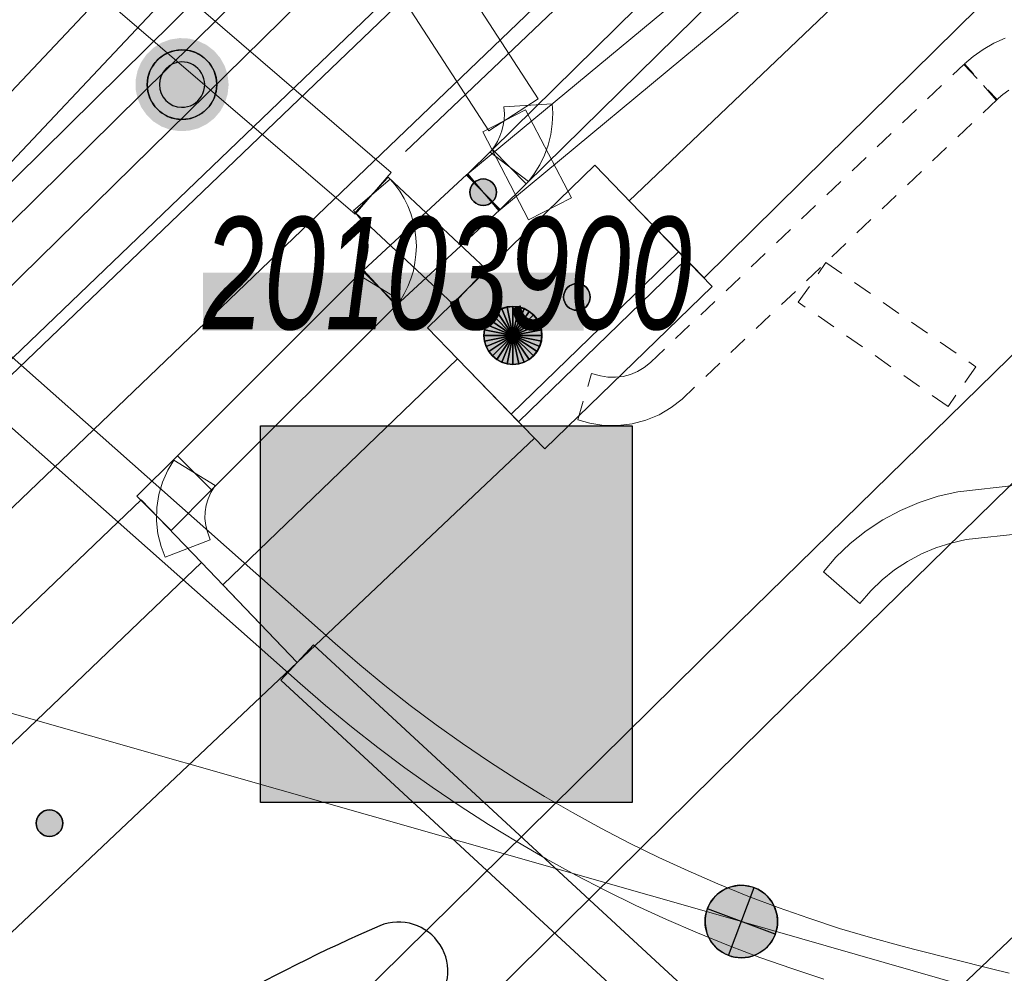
# Model space of a CAD drawing. Header units: metres. Extents: x 2695560 to 2696939, y 1260491 to 1262050.
# Tile 482 of 656: x 2695838 to 2695848, y 1261129 to 1261139. Entities that reach past the tile are written whole.
import ezdxf

# ---------------------------------------------------------------- set-up
doc = ezdxf.new("R2010")
doc.units = ezdxf.units.M
doc.linetypes.add('AUSGEZOGEN', pattern=[0])
doc.linetypes.add('VERDECKT2_S2', pattern=[0.36, 0.2, -0.16])
for name, color, linetype in [('XR$1$AV_Lagefixpunkt-Nr.', 7, 'AUSGEZOGEN'), ('XR$1$AV_Lagefixpunkte', 7, 'AUSGEZOGEN'), ('XR$1$AV_Linien (BB)', 7, 'AUSGEZOGEN'), ('XR$1$EW_LK_Bauwerk_FL_Linie_Punkt', 1, 'AUSGEZOGEN'), ('XR$1$EW_LK_Knoten', 1, 'AUSGEZOGEN'), ('XR$1$PFAV', 255, 'AUSGEZOGEN'), ('XR$1$PFEW', 255, 'AUSGEZOGEN'), ('XR$1$RAEW', 8, 'AUSGEZOGEN')]:
    doc.layers.add(name, color=color, linetype=linetype)
for name, color, linetype, lineweight in [('XR$2$ABW-LinieFlaeche-R-genau', 4, 'AUSGEZOGEN', 18), ('XR$2$ELE-Flaeche-oberirdisch', 1, 'AUSGEZOGEN', 18), ('XR$2$ELE-Linie-oberirdisch', 1, 'AUSGEZOGEN', 18), ('XR$2$ELE-LinieAnker_Strebe', 1, 'AUSGEZOGEN', 18), ('XR$2$ELE-LinieFlaeche-genau', 1, 'AUSGEZOGEN', 18), ('XR$2$ELE-LinieFlaeche-ungenau', 1, 'VERDECKT2_S2', 18), ('XR$2$ELE-Punkt', 1, 'AUSGEZOGEN', 18), ('XR$2$GAS-Linie-genau', 12, 'AUSGEZOGEN', 18), ('XR$2$GAS-LinieFlaeche-genau', 12, 'AUSGEZOGEN', 18), ('XR$2$KOM-LinieFlaeche-U-genau', 91, 'AUSGEZOGEN', 18), ('XR$2$WAS-Linie-genau', 5, 'AUSGEZOGEN', 18)]:
    doc.layers.add(name, color=color, linetype=linetype, lineweight=lineweight)
doc.styles.add('ARIAL', font='arial.ttf')

# ---------------------------------------------------------------- blocks, each defined once
blk = doc.blocks.new('COMPLEXOBJECT_89')
at = {"layer": 'XR$1$AV_Linien (BB)', "color": 7, "linetype": 'AUSGEZOGEN', "transparency": 33554687}
blk.add_lwpolyline([(5837.141, 11127.639), (5838.362, 11126.36), (5840.968, 11128.696)], dxfattribs=at)
for centre, radius, start, end in [((5840.625, 11129.074), 0.51, 312.2154, 112.5084), ((5846.763, 11114.825), 16.024, 113.2807, 126.9046)]:
    blk.add_arc(centre, radius, start, end, dxfattribs=at)
blk = doc.blocks.new('COMPLEXOBJECT_626')
at = {"layer": 'XR$1$AV_Linien (BB)', "color": 7, "linetype": 'AUSGEZOGEN', "transparency": 33554687}
blk.add_lwpolyline([(5793.988, 11094.394), (5814.317, 11114.008), (5839.814, 11138.478)], dxfattribs=at)
blk = doc.blocks.new('BWAV1')
at = {"layer": 'XR$1$PFAV', "transparency": 33554687}
blk.add_hatch(color=7, dxfattribs=at).paths.add_polyline_path([(0.67, 0), (0.656, 0.135), (0.616, 0.264), (0.55, 0.383), (0.462, 0.486), (0.354, 0.569), (0.233, 0.628), (0.101, 0.662), (-0.034, 0.669), (-0.168, 0.649), (-0.295, 0.602), (-0.41, 0.53), (-0.508, 0.436), (-0.586, 0.325), (-0.639, 0.201), (-0.667, 0.068), (-0.667, -0.068), (-0.639, -0.201), (-0.586, -0.325), (-0.508, -0.436), (-0.41, -0.53), (-0.295, -0.602), (-0.168, -0.649), (-0.034, -0.669), (0.101, -0.662), (0.233, -0.628), (0.354, -0.569), (0.462, -0.486), (0.55, -0.383), (0.616, -0.264), (0.656, -0.135)])
at = {"color": 7, "transparency": 33554687}
for radius, start, end in [(0.5, 91.1948, 268.8052), (0.5, 268.8052, 91.1948), (0.326, 91.1948, 268.8052), (0.326, 268.8052, 91.1948)]:
    blk.add_arc((0, 0), radius, start, end, dxfattribs=at)
at = {"layer": 'XR$1$PFAV', "transparency": 33554687}
blk.add_circle((0, 0), 0.5, dxfattribs=at)
blk = doc.blocks.new('BEW15')
at = {"layer": 'XR$1$PFEW', "transparency": 33554687}
h = blk.add_hatch(color=7, dxfattribs=at)
h.paths.add_polyline_path([(-0.5, 0), (-0.497, -0.05), (-0.489, -0.1), (-0.477, -0.15), (-0.459, -0.197), (-0.437, -0.242), (-0.41, -0.285), (-0.379, -0.326), (-0.344, -0.362), (-0.306, -0.395), (-0.264, -0.424), (-0.22, -0.449), (-0.173, -0.469), (-0.125, -0.484), (-0.075, -0.494), (-0.025, -0.499), (0.026, -0.499), (0.076, -0.494), (0.126, -0.484), (0.174, -0.469), (0.22, -0.449), (0.265, -0.424), (0.306, -0.395), (0.345, -0.362), (0.38, -0.326), (0.411, -0.285), (0.437, -0.242), (0.46, -0.197), (0.477, -0.15), (0.49, -0.1), (0.498, -0.05), (0.5, 0), (0.498, 0.051), (0.49, 0.101), (0.477, 0.15), (0.46, 0.197), (0.437, 0.243), (0.411, 0.286), (0.38, 0.326), (0.345, 0.363), (0.306, 0.396), (0.265, 0.424), (0.22, 0.449), (0.174, 0.469), (0.126, 0.484), (0.076, 0.494), (0.026, 0.5), (-0.025, 0.5), (-0.075, 0.494), (-0.125, 0.484), (-0.173, 0.469), (-0.22, 0.449), (-0.264, 0.424), (-0.306, 0.396), (-0.344, 0.363), (-0.379, 0.326), (-0.41, 0.286), (-0.437, 0.243), (-0.459, 0.197), (-0.477, 0.15), (-0.489, 0.101), (-0.497, 0.051)])
h.paths.add_polyline_path([(0.01, 0.001), (0.01, 0), (0.01, -0.001), (0.01, -0.002), (0.01, -0.003), (0.009, -0.004), (0.009, -0.005), (0.009, -0.006), (0.008, -0.006), (0.007, -0.007), (0.006, -0.008), (0.006, -0.008), (0.005, -0.009), (0.004, -0.009), (0.003, -0.01), (0.002, -0.01), (0.001, -0.01), (0, -0.01), (-0.001, -0.01), (-0.002, -0.01), (-0.003, -0.009), (-0.004, -0.009), (-0.005, -0.008), (-0.006, -0.008), (-0.007, -0.007), (-0.007, -0.006), (-0.008, -0.006), (-0.008, -0.005), (-0.009, -0.004), (-0.009, -0.003), (-0.009, -0.002), (-0.01, -0.001), (-0.01, 0), (-0.01, 0.001), (-0.009, 0.002), (-0.009, 0.003), (-0.009, 0.004), (-0.008, 0.005), (-0.008, 0.006), (-0.007, 0.007), (-0.007, 0.007), (-0.006, 0.008), (-0.005, 0.009), (-0.004, 0.009), (-0.003, 0.01), (-0.002, 0.01), (-0.001, 0.01), (0, 0.01), (0.001, 0.01), (0.002, 0.01), (0.003, 0.01), (0.004, 0.01), (0.005, 0.009), (0.006, 0.009), (0.006, 0.008), (0.007, 0.007), (0.008, 0.007), (0.009, 0.006), (0.009, 0.005), (0.009, 0.004), (0.01, 0.003), (0.01, 0.002)], flags=16)
at = {"color": 1, "transparency": 33554687}
for start, end in [(0, 180), (180, 0)]:
    blk.add_arc((0, 0), 0.5, start, end, dxfattribs=at)
at = {"layer": 'XR$1$PFEW', "transparency": 33554687}
blk.add_circle((0, 0), 0.5, dxfattribs=at)
blk = doc.blocks.new('BEWLP2549_S')
at = {"layer": 'XR$1$PFEW', "transparency": 33554687}
blk.add_hatch(color=7, dxfattribs=at).paths.add_polyline_path([(0.5, 0), (0.49, 0.101), (0.459, 0.197), (0.41, 0.286), (0.344, 0.362), (0.264, 0.424), (0.174, 0.469), (0.076, 0.494), (-0.025, 0.499), (-0.125, 0.484), (-0.22, 0.449), (-0.306, 0.395), (-0.379, 0.326), (-0.437, 0.243), (-0.477, 0.15), (-0.497, 0.051), (-0.497, -0.051), (-0.477, -0.15), (-0.437, -0.243), (-0.379, -0.326), (-0.306, -0.395), (-0.22, -0.449), (-0.125, -0.484), (-0.025, -0.499), (0.076, -0.494), (0.174, -0.469), (0.264, -0.424), (0.344, -0.362), (0.41, -0.286), (0.459, -0.197), (0.49, -0.101)])
at = {"color": 1, "transparency": 33554687}
for p, q in [((0.354, -0.354), (-0.354, 0.354)), ((-0.354, -0.354), (0.354, 0.354))]:
    blk.add_line(p, q, dxfattribs=at)
for start, end in [(91.3809, 268.6191), (268.6191, 91.3809)]:
    blk.add_arc((0, 0), 0.5, start, end, dxfattribs=at)
at = {"layer": 'XR$1$PFEW', "transparency": 33554687}
blk.add_circle((0, 0), 0.5, dxfattribs=at)
blk = doc.blocks.new('BEW957')
at = {"layer": 'XR$1$RAEW', "transparency": 33554687}
blk.add_hatch(color=1, dxfattribs=at).paths.add_polyline_path([(-0.5, 0), (-0.497, -0.051), (-0.49, -0.101), (-0.477, -0.15), (-0.459, -0.197), (-0.437, -0.243), (-0.41, -0.286), (-0.379, -0.326), (-0.344, -0.362), (-0.306, -0.395), (-0.264, -0.424), (-0.22, -0.449), (-0.174, -0.469), (-0.125, -0.484), (-0.076, -0.494), (-0.025, -0.499), (0.025, -0.499), (0.076, -0.494), (0.125, -0.484), (0.174, -0.469), (0.22, -0.449), (0.264, -0.424), (0.306, -0.395), (0.344, -0.362), (0.379, -0.326), (0.41, -0.286), (0.437, -0.243), (0.459, -0.197), (0.477, -0.15), (0.49, -0.101), (0.497, -0.051), (0.5, 0), (0.497, 0.051), (0.49, 0.101), (0.477, 0.15), (0.459, 0.197), (0.437, 0.243), (0.41, 0.286), (0.379, 0.326), (0.344, 0.362), (0.306, 0.395), (0.264, 0.424), (0.22, 0.449), (0.174, 0.469), (0.125, 0.484), (0.076, 0.494), (0.025, 0.499), (-0.025, 0.499), (-0.076, 0.494), (-0.125, 0.484), (-0.174, 0.469), (-0.22, 0.449), (-0.264, 0.424), (-0.306, 0.395), (-0.344, 0.362), (-0.379, 0.326), (-0.41, 0.286), (-0.437, 0.243), (-0.459, 0.197), (-0.477, 0.15), (-0.49, 0.101), (-0.497, 0.051)])
at = {"color": 1, "transparency": 33554687}
for start, end in [(90, 180), (0, 90), (180, 270), (270, 0)]:
    blk.add_arc((0, 0), 0.5, start, end, dxfattribs=at)
at = {"layer": 'XR$1$RAEW', "color": 1, "transparency": 33554687}
blk.add_circle((0, 0), 0.5, dxfattribs=at)
blk = doc.blocks.new('ELE-SCHACHT_RUND')
at = {"layer": 'XR$2$ELE-Punkt', "linetype": 'AUSGEZOGEN', "lineweight": 25, "transparency": 33554687}
for points in [[(-212, 212, 2500), (0, 0, 2500), (-249, 167, 2500)], [(-212, 212), (0, 0), (-249, 167)], [(-212, 212, 2500), (-212, 212), (-249, 167), (-249, 167, 2500)], [(-167, 249, 2500), (0, 0, 2500), (-212, 212, 2500)], [(-167, 249), (0, 0), (-212, 212)], [(-167, 249, 2500), (-167, 249), (-212, 212), (-212, 212, 2500)], [(-115, 277, 2500), (0, 0, 2500), (-167, 249, 2500)], [(-115, 277), (0, 0), (-167, 249)], [(-115, 277, 2500), (-115, 277), (-167, 249), (-167, 249, 2500)], [(-59, 294, 2500), (0, 0, 2500), (-115, 277, 2500)], [(-59, 294), (0, 0), (-115, 277)], [(-59, 294, 2500), (-59, 294), (-115, 277), (-115, 277, 2500)], [(0, 300, 2500), (0, 0, 2500), (-59, 294, 2500)], [(0, 300), (0, 0), (-59, 294)], [(0, 300, 2500), (0, 300), (-59, 294), (-59, 294, 2500)], [(59, 294, 2500), (0, 0, 2500), (0, 300, 2500)], [(59, 294), (0, 0), (0, 300)], [(59, 294, 2500), (59, 294), (0, 300), (0, 300, 2500)], [(115, 277, 2500), (0, 0, 2500), (59, 294, 2500)], [(115, 277), (0, 0), (59, 294)], [(167, 249, 2500), (0, 0, 2500), (115, 277, 2500)], [(167, 249), (0, 0), (115, 277)], [(212, 212, 2500), (0, 0, 2500), (167, 249, 2500)], [(212, 212), (0, 0), (167, 249)], [(249, 167, 2500), (0, 0, 2500), (212, 212, 2500)], [(249, 167), (0, 0), (212, 212)], [(115, 277, 2500), (115, 277), (59, 294), (59, 294, 2500)], [(167, 249, 2500), (167, 249), (115, 277), (115, 277, 2500)], [(212, 212, 2500), (212, 212), (167, 249), (167, 249, 2500)], [(249, 167, 2500), (249, 167), (212, 212), (212, 212, 2500)], [(-277, 115, 2500), (0, 0, 2500), (-294, 59, 2500)], [(-277, 115), (0, 0), (-294, 59)], [(-277, 115, 2500), (-277, 115), (-294, 59), (-294, 59, 2500)], [(-249, 167, 2500), (0, 0, 2500), (-277, 115, 2500)], [(-249, 167), (0, 0), (-277, 115)], [(-249, 167, 2500), (-249, 167), (-277, 115), (-277, 115, 2500)], [(277, 115, 2500), (0, 0, 2500), (249, 167, 2500)], [(277, 115), (0, 0), (249, 167)], [(294, 59, 2500), (0, 0, 2500), (277, 115, 2500)], [(294, 59), (0, 0), (277, 115)], [(277, 115, 2500), (277, 115), (249, 167), (249, 167, 2500)], [(294, 59, 2500), (294, 59), (277, 115), (277, 115, 2500)], [(-294, 59, 2500), (0, 0, 2500), (-300, 0, 2500)], [(-294, 59), (0, 0), (-300, 0)], [(-294, 59, 2500), (-294, 59), (-300, 0), (-300, 0, 2500)], [(-300, 0, 2500), (0, 0, 2500), (-294, -59, 2500)], [(-300, 0), (0, 0), (-294, -59)], [(-294, -59, 2500), (0, 0, 2500), (-277, -115, 2500)], [(-294, -59), (0, 0), (-277, -115)], [(-277, -115, 2500), (0, 0, 2500), (-249, -167, 2500)], [(-277, -115), (0, 0), (-249, -167)], [(-249, -167, 2500), (0, 0, 2500), (-212, -212, 2500)], [(-249, -167), (0, 0), (-212, -212)], [(-212, -212, 2500), (0, 0, 2500), (-167, -249, 2500)], [(-212, -212), (0, 0), (-167, -249)], [(-167, -249, 2500), (0, 0, 2500), (-115, -277, 2500)], [(-167, -249), (0, 0), (-115, -277)], [(-115, -277, 2500), (0, 0, 2500), (-59, -294, 2500)], [(-115, -277), (0, 0), (-59, -294)], [(-59, -294, 2500), (0, 0, 2500), (0, -300, 2500)], [(-59, -294), (0, 0), (0, -300)], [(300, 0, 2500), (0, 0, 2500), (294, 59, 2500)], [(300, 0), (0, 0), (294, 59)], [(0, -300, 2500), (0, 0, 2500), (59, -294, 2500)], [(59, -294, 2500), (0, 0, 2500), (115, -277, 2500)], [(115, -277, 2500), (0, 0, 2500), (167, -249, 2500)], [(167, -249, 2500), (0, 0, 2500), (212, -212, 2500)], [(212, -212, 2500), (0, 0, 2500), (249, -167, 2500)], [(249, -167, 2500), (0, 0, 2500), (277, -115, 2500)], [(277, -115, 2500), (0, 0, 2500), (294, -59, 2500)], [(294, -59, 2500), (0, 0, 2500), (300, 0, 2500)], [(0, -300), (0, 0), (59, -294)], [(59, -294), (0, 0), (115, -277)], [(115, -277), (0, 0), (167, -249)], [(167, -249), (0, 0), (212, -212)], [(212, -212), (0, 0), (249, -167)], [(249, -167), (0, 0), (277, -115)], [(277, -115), (0, 0), (294, -59)], [(294, -59), (0, 0), (300, 0)], [(300, 0, 2500), (300, 0), (294, 59), (294, 59, 2500)], [(-300, 0, 2500), (-300, 0), (-294, -59), (-294, -59, 2500)], [(-294, -59, 2500), (-294, -59), (-277, -115), (-277, -115, 2500)], [(277, -115, 2500), (277, -115), (294, -59), (294, -59, 2500)], [(294, -59, 2500), (294, -59), (300, 0), (300, 0, 2500)], [(-277, -115, 2500), (-277, -115), (-249, -167), (-249, -167, 2500)], [(-249, -167, 2500), (-249, -167), (-212, -212), (-212, -212, 2500)], [(212, -212, 2500), (212, -212), (249, -167), (249, -167, 2500)], [(249, -167, 2500), (249, -167), (277, -115), (277, -115, 2500)], [(-212, -212, 2500), (-212, -212), (-167, -249), (-167, -249, 2500)], [(-167, -249, 2500), (-167, -249), (-115, -277), (-115, -277, 2500)], [(-115, -277, 2500), (-115, -277), (-59, -294), (-59, -294, 2500)], [(-59, -294, 2500), (-59, -294), (0, -300), (0, -300, 2500)], [(0, -300, 2500), (0, -300), (59, -294), (59, -294, 2500)], [(59, -294, 2500), (59, -294), (115, -277), (115, -277, 2500)], [(115, -277, 2500), (115, -277), (167, -249), (167, -249, 2500)], [(167, -249, 2500), (167, -249), (212, -212), (212, -212, 2500)]]:
    blk.add_3dface(points, dxfattribs=at)

msp = doc.modelspace()

# ---------------------------------------------------------------- hatches: boundary and pattern name
at = {"transparency": 33554687}
for points in [[(2695839.572, 1261136.116), (2695839.572, 1261135.513), (2695843.51, 1261135.513), (2695843.51, 1261136.116)], [(2695840.167, 1261134.53), (2695840.167, 1261130.63), (2695844.014, 1261130.63), (2695844.014, 1261134.53)]]:
    msp.add_hatch(color=7, dxfattribs=at).paths.add_polyline_path(points)

# ---------------------------------------------------------------- linework, layer by layer
at = {"color": 24, "lineweight": -3, "transparency": 33554687}
msp.add_lwpolyline([(2695840.167, 1261134.53), (2695844.014, 1261134.53), (2695844.014, 1261130.63), (2695840.167, 1261130.63), (2695840.167, 1261134.53)], close=True, dxfattribs=at)
at = {"layer": 'XR$1$AV_Linien (BB)', "color": 7, "linetype": 'AUSGEZOGEN', "transparency": 33554687}
for p, q in [((2695840.784, 1261138.288), (2695844.542, 1261141.894)), ((2695841.666, 1261137.369), (2695845.435, 1261140.956))]:
    msp.add_line(p, q, dxfattribs=at)
at = {"layer": 'XR$2$ABW-LinieFlaeche-R-genau', "linetype": 'AUSGEZOGEN', "transparency": 33554687}
msp.add_lwpolyline([(2695889.52, 1261183.446), (2695836.697, 1261132.822), (2695836.005, 1261133.544), (2695888.828, 1261184.168), (2695889.52, 1261183.446)], close=True, dxfattribs=at)
at = {"layer": 'XR$2$ELE-Flaeche-oberirdisch', "transparency": 33554687}
for points in [[(2695852.163, 1261144.655), (2695843.982, 1261136.858), (2695844.756, 1261136.06), (2695846.012, 1261137.301), (2695852.798, 1261143.986), (2695852.163, 1261144.655)], [(2695854.043, 1261141.256), (2695848.064, 1261135.377), (2695844.963, 1261132.345), (2695840.122, 1261127.567), (2695838.759, 1261126.227), (2695832.312, 1261119.888), (2695822.731, 1261110.467), (2695807.315, 1261095.859), (2695799.636, 1261088.513), (2695800.208, 1261087.899), (2695807.969, 1261095.169), (2695823.391, 1261109.784), (2695833.451, 1261119.676), (2695839.409, 1261125.534), (2695840.788, 1261126.89), (2695845.629, 1261131.667), (2695848.729, 1261134.699), (2695854.727, 1261140.596), (2695854.043, 1261141.256)], [(2695840.922, 1261141.182), (2695840.41, 1261140.85), (2695842.529, 1261137.583), (2695843.041, 1261137.915), (2695840.922, 1261141.182)], [(2695841.518, 1261137.153), (2695837.041, 1261141), (2695836.621, 1261140.606), (2695841.145, 1261136.719), (2695841.518, 1261137.153)], [(2695844.569, 1261136.252), (2695843.625, 1261137.226), (2695841.893, 1261135.545), (2695842.837, 1261134.572), (2695844.569, 1261136.252)], [(2695843.002, 1261134.402), (2695842.206, 1261135.222), (2695839.775, 1261132.884), (2695840.545, 1261132.08), (2695843.002, 1261134.402)], [(2695825.123, 1261120.543), (2695825.74, 1261119.888), (2695839.554, 1261133.115), (2695838.932, 1261133.765), (2695825.123, 1261120.543)], [(2695839.554, 1261133.115), (2695825.74, 1261119.888), (2695826.637, 1261118.937), (2695840.545, 1261132.08), (2695839.554, 1261133.115)]]:
    msp.add_lwpolyline(points, close=True, dxfattribs=at)
at = {"layer": 'XR$2$ELE-Linie-oberirdisch', "transparency": 33554687}
msp.add_line((2695828.259, 1261134.217), (2695845.143, 1261129.399), dxfattribs=at)
at = {"layer": 'XR$2$ELE-LinieAnker_Strebe', "transparency": 33554687}
msp.add_line((2695845.143, 1261129.399), (2695858.745, 1261125.507), dxfattribs=at)
at = {"layer": 'XR$2$ELE-LinieFlaeche-genau', "linetype": 'AUSGEZOGEN', "transparency": 33554687}
for points in [[(2695842.312, 1261137.138), (2695844.681, 1261139.104), (2695846.444, 1261140.611), (2695848.22, 1261142.107), (2695850.006, 1261143.591), (2695851.8, 1261145.062), (2695852.118, 1261144.676), (2695850.324, 1261143.205), (2695848.54, 1261141.723), (2695846.768, 1261140.229), (2695845.003, 1261138.722), (2695842.632, 1261136.754), (2695842.312, 1261137.138)], [(2695832.671, 1261132.776), (2695839.523, 1261140.047), (2695839.774, 1261140.321), (2695840.016, 1261140.6), (2695840.251, 1261140.885), (2695840.481, 1261141.178), (2695840.875, 1261140.87), (2695840.641, 1261140.571), (2695840.398, 1261140.276), (2695840.146, 1261139.987), (2695839.889, 1261139.707), (2695833.035, 1261132.434), (2695832.671, 1261132.776)], [(2695842.542, 1261137.363), (2695842.587, 1261137.421), (2695842.618, 1261137.472), (2695842.644, 1261137.526), (2695842.665, 1261137.582), (2695842.679, 1261137.64), (2695842.688, 1261137.698), (2695842.69, 1261137.759), (2695842.685, 1261137.832), (2695843.185, 1261137.862), (2695843.19, 1261137.765), (2695843.186, 1261137.654), (2695843.171, 1261137.544), (2695843.143, 1261137.436), (2695843.106, 1261137.332), (2695843.058, 1261137.232), (2695842.999, 1261137.137), (2695842.94, 1261137.059), (2695842.542, 1261137.363)], [(2695842.939, 1261136.661), (2695842.466, 1261137.571), (2695842.91, 1261137.801), (2695843.383, 1261136.891), (2695842.939, 1261136.661)], [(2695842.297, 1261137.124), (2695842.566, 1261137.389), (2695842.916, 1261137.033), (2695842.647, 1261136.768), (2695842.297, 1261137.124)], [(2695842.16, 1261135.788), (2695841.147, 1261136.739), (2695841.489, 1261137.103), (2695842.502, 1261136.152), (2695842.16, 1261135.788)], [(2695841.231, 1261136.142), (2695842.303, 1261137.13), (2695842.641, 1261136.762), (2695841.569, 1261135.774), (2695841.231, 1261136.142)], [(2695841.186, 1261136.088), (2695841.214, 1261136.133), (2695841.233, 1261136.172), (2695841.25, 1261136.216), (2695841.262, 1261136.257), (2695841.271, 1261136.299), (2695841.277, 1261136.345), (2695841.279, 1261136.389), (2695841.277, 1261136.433), (2695841.271, 1261136.476), (2695841.262, 1261136.519), (2695841.249, 1261136.561), (2695841.232, 1261136.603), (2695841.212, 1261136.643), (2695841.19, 1261136.681), (2695841.164, 1261136.716), (2695841.128, 1261136.758), (2695841.508, 1261137.084), (2695841.556, 1261137.028), (2695841.608, 1261136.957), (2695841.652, 1261136.883), (2695841.69, 1261136.807), (2695841.721, 1261136.727), (2695841.746, 1261136.645), (2695841.765, 1261136.56), (2695841.775, 1261136.475), (2695841.779, 1261136.389), (2695841.775, 1261136.303), (2695841.765, 1261136.219), (2695841.748, 1261136.133), (2695841.722, 1261136.05), (2695841.691, 1261135.972), (2695841.654, 1261135.895), (2695841.614, 1261135.828), (2695841.186, 1261136.088)], [(2695842.76, 1261134.65), (2695844.493, 1261136.331), (2695844.841, 1261135.973), (2695843.108, 1261134.292), (2695842.76, 1261134.65)], [(2695839.306, 1261134.22), (2695841.223, 1261136.135), (2695841.577, 1261135.781), (2695839.66, 1261133.866), (2695839.306, 1261134.22)], [(2695838.888, 1261133.802), (2695839.306, 1261134.22), (2695839.66, 1261133.866), (2695839.242, 1261133.448), (2695838.888, 1261133.802)], [(2695839.181, 1261133.171), (2695839.138, 1261133.281), (2695839.105, 1261133.412), (2695839.091, 1261133.548), (2695839.093, 1261133.683), (2695839.115, 1261133.818), (2695839.153, 1261133.947), (2695839.207, 1261134.071), (2695839.27, 1261134.174), (2695839.696, 1261133.912), (2695839.651, 1261133.839), (2695839.623, 1261133.775), (2695839.603, 1261133.708), (2695839.593, 1261133.639), (2695839.591, 1261133.57), (2695839.599, 1261133.5), (2695839.616, 1261133.433), (2695839.647, 1261133.351), (2695839.181, 1261133.171)], [(2695853.253, 1261119.998), (2695840.375, 1261131.896), (2695840.715, 1261132.264), (2695853.593, 1261120.366), (2695853.253, 1261119.998)]]:
    msp.add_lwpolyline(points, close=True, dxfattribs=at)
for points in [[(2695844.851, 1261138.94), (2695842.916, 1261137.033), (2695842.566, 1261137.389), (2695842.566, 1261137.389), (2695844.485, 1261139.28)], [(2695848.044, 1261133.417), (2695847.468, 1261133.353), (2695847.31, 1261133.317), (2695847.155, 1261133.268), (2695847.007, 1261133.205), (2695846.862, 1261133.127), (2695846.727, 1261133.038), (2695846.6, 1261132.936), (2695846.482, 1261132.823), (2695846.367, 1261132.692), (2695845.991, 1261133.02), (2695846.12, 1261133.169), (2695846.27, 1261133.312), (2695846.433, 1261133.442), (2695846.606, 1261133.557), (2695846.789, 1261133.655), (2695846.981, 1261133.738), (2695847.18, 1261133.801), (2695847.384, 1261133.847), (2695847.994, 1261133.915)]]:
    msp.add_lwpolyline(points, dxfattribs=at)
at = {"layer": 'XR$2$ELE-LinieFlaeche-ungenau', "linetype": 'VERDECKT2_S2', "transparency": 33554687}
msp.add_lwpolyline([(2695847.912, 1261138.004), (2695847.848, 1261137.959), (2695847.78, 1261137.9), (2695847.452, 1261138.276), (2695847.452, 1261138.276), (2695847.54, 1261138.353), (2695847.644, 1261138.426), (2695847.754, 1261138.489), (2695847.871, 1261138.542)], dxfattribs=at)
for points in [[(2695843.592, 1261135.073), (2695843.684, 1261135.046), (2695843.762, 1261135.034), (2695843.841, 1261135.032), (2695843.918, 1261135.042), (2695843.995, 1261135.062), (2695844.067, 1261135.092), (2695844.135, 1261135.132), (2695844.201, 1261135.184), (2695847.444, 1261138.269), (2695847.788, 1261137.907), (2695844.529, 1261134.806), (2695844.417, 1261134.718), (2695844.291, 1261134.644), (2695844.155, 1261134.588), (2695844.014, 1261134.55), (2695843.867, 1261134.532), (2695843.72, 1261134.534), (2695843.574, 1261134.556), (2695843.45, 1261134.593), (2695843.592, 1261135.073)], [(2695847.282, 1261134.731), (2695845.732, 1261135.809), (2695846.018, 1261136.219), (2695847.568, 1261135.141), (2695847.282, 1261134.731)]]:
    msp.add_lwpolyline(points, close=True, dxfattribs=at)
at = {"layer": 'XR$2$GAS-Linie-genau', "linetype": 'AUSGEZOGEN', "transparency": 33554687}
msp.add_lwpolyline([(2695848.889, 1261130.131), (2695835.978, 1261117.859), (2695810.864, 1261093.988)], dxfattribs=at)
at = {"layer": 'XR$2$GAS-LinieFlaeche-genau', "linetype": 'AUSGEZOGEN', "transparency": 33554687}
msp.add_lwpolyline([(2695833.966, 1261133.484), (2695835.468, 1261134.966), (2695846.845, 1261146.198), (2695847.055, 1261145.984), (2695835.678, 1261134.752), (2695834.176, 1261133.27), (2695833.966, 1261133.484)], close=True, dxfattribs=at)
at = {"layer": 'XR$2$KOM-LinieFlaeche-U-genau', "linetype": 'AUSGEZOGEN', "transparency": 33554687}
for points in [[(2695835.432, 1261137.155), (2695840.939, 1261132.277), (2695841.194, 1261132.057), (2695841.454, 1261131.843), (2695841.716, 1261131.636), (2695841.985, 1261131.435), (2695842.258, 1261131.241), (2695842.536, 1261131.053), (2695842.818, 1261130.871), (2695843.104, 1261130.695), (2695843.394, 1261130.527), (2695843.688, 1261130.366), (2695843.986, 1261130.212), (2695844.287, 1261130.063), (2695844.591, 1261129.923), (2695844.899, 1261129.79), (2695845.21, 1261129.664), (2695845.524, 1261129.545), (2695845.84, 1261129.433), (2695846.159, 1261129.329), (2695846.48, 1261129.233), (2695846.805, 1261129.144), (2695846.937, 1261129.109), (2695847.73, 1261128.909), (2695847.915, 1261128.867)], [(2695845.995, 1261128.805), (2695845.664, 1261128.913), (2695845.334, 1261129.029), (2695845.01, 1261129.152), (2695844.687, 1261129.282), (2695844.367, 1261129.421), (2695844.051, 1261129.567), (2695843.738, 1261129.72), (2695843.428, 1261129.88), (2695843.124, 1261130.049), (2695842.822, 1261130.223), (2695842.526, 1261130.405), (2695842.232, 1261130.593), (2695841.944, 1261130.789), (2695841.661, 1261130.991), (2695841.382, 1261131.2), (2695841.108, 1261131.415), (2695840.84, 1261131.637), (2695840.577, 1261131.863), (2695835.074, 1261136.737)]]:
    msp.add_lwpolyline(points, dxfattribs=at)
at = {"layer": 'XR$2$WAS-Linie-genau', "linetype": 'AUSGEZOGEN', "transparency": 33554687}
msp.add_lwpolyline([(2695816.904, 1261115.658), (2695835.942, 1261134.363), (2695841.929, 1261140.245)], dxfattribs=at)

# ---------------------------------------------------------------- block references
at = {"layer": 'XR$1$AV_Lagefixpunkte', "color": 7, "linetype": 'AUSGEZOGEN', "lineweight": -3, "transparency": 33554687, "xscale": 0.7199999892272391, "yscale": 0.7199999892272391}
msp.add_blockref('BWAV1', (2695839.354, 1261138.061, 435.447), dxfattribs=at)
at = {"layer": 'XR$1$AV_Linien (BB)', "color": 7, "linetype": 'AUSGEZOGEN', "lineweight": -3, "transparency": 33554687}
for name in ['COMPLEXOBJECT_626', 'COMPLEXOBJECT_89']:
    msp.add_blockref(name, (2690000.97, 1249999.81), dxfattribs=at)
at = {"layer": 'XR$1$EW_LK_Bauwerk_FL_Linie_Punkt', "color": 1, "linetype": 'AUSGEZOGEN', "lineweight": -3, "transparency": 33554687, "xscale": 0.5999999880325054, "yscale": 0.5999999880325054}
msp.add_blockref('BEW15', (2695842.778, 1261135.466), dxfattribs=at)
at = {"layer": 'XR$1$EW_LK_Knoten', "color": 1, "linetype": 'AUSGEZOGEN', "lineweight": -3, "transparency": 33554687, "xscale": 0.2749999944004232, "yscale": 0.2749999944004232}
for p in [(2695842.471, 1261136.947), (2695843.441, 1261135.863), (2695837.982, 1261130.417)]:
    msp.add_blockref('BEW957', p, dxfattribs=at)
at = {"layer": 'XR$1$EW_LK_Knoten', "color": 1, "linetype": 'AUSGEZOGEN', "lineweight": -3, "transparency": 33554687, "xscale": 0.7499999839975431, "yscale": 0.7499999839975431, "rotation": 24.43049999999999}
msp.add_blockref('BEWLP2549_S', (2695845.142, 1261129.4), dxfattribs=at)
at = {"layer": 'XR$2$ELE-Punkt', "color": 1, "linetype": 'AUSGEZOGEN', "lineweight": 18, "transparency": 33554687, "xscale": 0.001, "yscale": 0.001, "zscale": 0.001, "rotation": 270}
msp.add_blockref('ELE-SCHACHT_RUND', (2695842.779, 1261135.465), dxfattribs=at)

# ---------------------------------------------------------------- texts
at = {"layer": 'XR$1$AV_Lagefixpunkt-Nr.', "color": 7, "transparency": 33554687, "insert": (2695839.572, 1261135.513), "char_height": 1.1621, "width": 5.50234, "attachment_point": 7, "style": 'ARIAL'}
msp.add_mtext('\\A1;{\\fArial|i1|b0;\\H1.162102;\\W0.700000;\\C7;20103900}\\P', dxfattribs=at)

doc.saveas('drawing.dxf')
